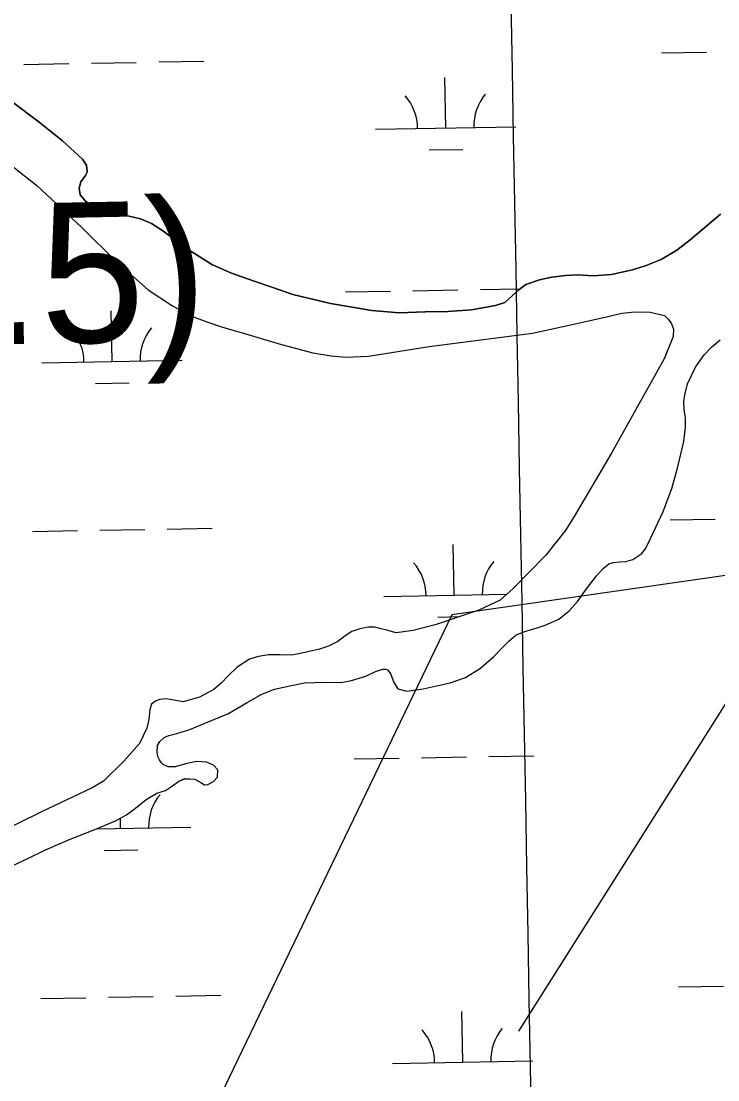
# Model space of a CAD drawing. Extents: x 3925854 to 3964121, y 224593 to 250589.
# Drawn here: x 3945625 to 3946120, y 235324 to 236078 of the extents above; entities that cross this region are included whole.
import ezdxf

# ---------------------------------------------------------------- set-up
doc = ezdxf.new("R2010")
doc.units = 0
for name, color, linetype in [('V-CHAN-NAID', 7, 'Continuous'), ('V-GRID-MAJR', 7, 'Continuous'), ('V-TOPO-SHOR', 7, 'Continuous'), ('V-UTIL-LINE', 7, 'Continuous'), ('V-WETL-SWMP', 7, 'Continuous')]:
    doc.layers.add(name, color=color, linetype=linetype)

msp = doc.modelspace()

# ---------------------------------------------------------------- linework, layer by layer
at = {"layer": 'V-GRID-MAJR'}
msp.add_spline([(3946078.266, 230317.988), (3945968.142, 236374.431), (3945857.954, 242434.345), (3945747.767, 248494.247), (3945747.704, 248497.728)], degree=3, dxfattribs=at)
at = {"layer": 'V-TOPO-SHOR'}
for points in [[(3945928.112, 235871.2), (3945912.189, 235870.885), (3945893.636, 235870.082), (3945874.065, 235871.741), (3945844.744, 235876.852), (3945817.89, 235883.33), (3945803.612, 235888.243), (3945789.679, 235892.976), (3945774.358, 235898.428), (3945760.618, 235904.382), (3945744.832, 235914.388), (3945725.427, 235928.64), (3945717.274, 235933.822), (3945709.447, 235937.074), (3945701.427, 235939.103), (3945692.881, 235940.967), (3945683.814, 235943.361), (3945675.802, 235945.915), (3945670.254, 235949.663), (3945666.642, 235954.259), (3945665.828, 235958.994), (3945666.939, 235963.528), (3945670.32, 235967.855), (3945671.577, 235970.288), (3945671.118, 235975.367), (3945668.202, 235979.605), (3945654.03, 235992.562), (3945637.412, 236005.901), (3945617.15, 236021.216)], [(3945618.827, 235974.206), (3945635.793, 235960.861), (3945667.414, 235931.229), (3945692.45, 235906.581), (3945714.925, 235886.515), (3945732.268, 235875.089), (3945747.21, 235867.37), (3945756.606, 235863.745), (3945767.057, 235860.284), (3945783.613, 235855.516), (3945809.924, 235847.646), (3945832.059, 235841.58), (3945845.151, 235839.481), (3945855.635, 235838.643), (3945871.739, 235839.304), (3945915.037, 235846.251), (3945988.458, 235855.598), (3946014.599, 235861.376), (3946027.407, 235864.179), (3946041.094, 235867.321), (3946052.149, 235869.973), (3946061.256, 235870.903), (3946072.275, 235870.581), (3946082.39, 235868.347), (3946085.324, 235865.334), (3946087.383, 235862.334), (3946088.734, 235858.644), (3946088.663, 235853.221), (3946082.154, 235837.387), (3946044.885, 235770.709), (3946018.218, 235725.231), (3946011.607, 235714.823), (3945997.91, 235697.685), (3945974.677, 235673.853), (3945965.471, 235665.579), (3945950.333, 235658.431), (3945919.232, 235647.999), (3945903.435, 235644.009), (3945891.516, 235642.244), (3945887.158, 235643.352)], [(3946122.33, 235940.521), (3946109.593, 235929.842), (3946100.744, 235922.089), (3946091.2, 235914.867), (3946080.092, 235908.193), (3946069.362, 235903.788), (3946059.702, 235900.767), (3946044.788, 235897.466), (3946031.657, 235896.589), (3946020.647, 235897.261), (3946011.893, 235896.851), (3946002.256, 235895.579), (3945993.486, 235893.773), (3945983.819, 235890.402), (3945978.695, 235886.621), (3945974.268, 235882.482), (3945968.779, 235877.481), (3945962.102, 235875.296), (3945945.096, 235872.373), (3945928.112, 235871.2)], [(3945734.213, 235546.893), (3945729.138, 235546.787), (3945725.665, 235548.581), (3945724.28, 235549.824), (3945722.906, 235551.765), (3945721.89, 235554.229), (3945721.403, 235557.035), (3945721.643, 235561.929), (3945723.256, 235564.881), (3945726.269, 235567.815), (3945729.609, 235569.169), (3945735.403, 235570.668), (3945744.709, 235573.345), (3945754.912, 235577.582), (3945771.622, 235584.531), (3945785.374, 235592.572), (3945795.948, 235598.554), (3945804.918, 235602.109), (3945815.795, 235604.587), (3945826.318, 235606.547), (3945840.322, 235607.237), (3945852.213, 235606.904), (3945859.58, 235608.38), (3945869.764, 235611.395), (3945876.633, 235614.803), (3945881.901, 235616.308), (3945884.176, 235616.451), (3945885.218, 235615.913), (3945887.629, 235612.906), (3945889.478, 235607.284), (3945892.737, 235602.343), (3945899.012, 235600.686), (3945910.757, 235602.453), (3945929.879, 235606.75), (3945940.775, 235610.453), (3945951.535, 235617.133), (3945960.915, 235625.405), (3945966.233, 235630.757), (3945971.73, 235636.282), (3945976.864, 235640.937), (3945983.019, 235643.305), (3945991.798, 235645.811), (3945997.42, 235647.663), (3946007.099, 235651.906), (3946014.525, 235657.931), (3946020.561, 235664.497), (3946026.977, 235673.511), (3946033.924, 235682.864), (3946038.716, 235688.047), (3946042.781, 235691.318), (3946045.943, 235692.326), (3946050.498, 235692.79), (3946054.877, 235693.081), (3946059.968, 235694.589), (3946066.323, 235698.877), (3946068.99, 235701.99), (3946072.768, 235709.988), (3946081.413, 235728.592), (3946087.579, 235745.127), (3946091.618, 235759.418), (3946096.068, 235778.602), (3946097.428, 235788.729), (3946097.344, 235795.553), (3946096.367, 235801.165), (3946096.095, 235806.94), (3946096.861, 235811.828), (3946098.886, 235819.498), (3946104.467, 235831.495), (3946110.531, 235840.337), (3946115.852, 235845.688), (3946122.043, 235850.853)], [(3945887.158, 235643.352), (3945884.719, 235644.083), (3945880.885, 235645.185), (3945876.177, 235646.297), (3945871.276, 235646.186), (3945864.962, 235644.869), (3945859.866, 235643.188), (3945855.103, 235640.104), (3945849.976, 235636.147), (3945843.284, 235632.737), (3945836.959, 235630.722), (3945822.22, 235627.244), (3945816.782, 235626.267), (3945808.914, 235626.546), (3945800.519, 235626.656), (3945793.509, 235625.526), (3945787.009, 235623.513), (3945778.362, 235617.854), (3945772.163, 235611.989), (3945767.018, 235606.635), (3945761.708, 235601.982), (3945751.486, 235596.344), (3945739.901, 235593.176), (3945733.267, 235594.312), (3945727.856, 235595.259), (3945723.127, 235594.796), (3945720.137, 235593.612), (3945717.309, 235591.376), (3945716.037, 235587.718), (3945715.417, 235580.554), (3945714.108, 235574.275), (3945708.894, 235563.498), (3945697.706, 235550.876), (3945683.173, 235536.725), (3945675.061, 235531.758), (3945638.973, 235514.744), (3945604.638, 235497.88)], [(3945618.174, 235476.36), (3945630.142, 235481.973), (3945641.941, 235487.765), (3945659.357, 235495.232), (3945675.71, 235501.663), (3945691.719, 235508.448), (3945699.471, 235512.544), (3945706.006, 235517.355), (3945713.436, 235523.554), (3945721.018, 235528), (3945727.166, 235530.017), (3945732.282, 235533.274), (3945736.7, 235536.538), (3945741.099, 235538.404), (3945748.265, 235537.96), (3945752.43, 235535.631), (3945755.033, 235534.021), (3945757.487, 235534.339), (3945761.364, 235536.387), (3945764.378, 235539.496), (3945764.448, 235544.743), (3945761.343, 235548.107), (3945756.473, 235550.096), (3945749.307, 235550.717), (3945741.412, 235548.898), (3945734.213, 235546.893)]]:
    msp.add_lwpolyline(points, dxfattribs=at)
at = {"layer": 'V-UTIL-LINE'}
msp.add_line((3947949.336, 238483.295), (3945978.591, 235358.555), dxfattribs=at)
msp.add_lwpolyline([(3951084.343, 243921.319), (3947981.77, 238738.296), (3948844.302, 237642.921), (3949260.796, 236134.673), (3945931.135, 235655.081), (3945509.058, 234777.685), (3942603.575, 230254.808)], dxfattribs=at)
at = {"layer": 'V-WETL-SWMP'}
for p, q in [((3946080.361, 236055.33), (3946112.356, 236055.912)), ((3945626.528, 236047.078), (3945658.523, 236047.66)), ((3945674.52, 236047.951), (3945706.515, 236048.532)), ((3945722.512, 236048.823), (3945754.507, 236049.405)), ((3945926.717, 236001.786), (3945926.062, 236037.78)), ((3945876.725, 236000.877), (3945976.709, 236002.695)), ((3945914.999, 235986.139), (3945938.995, 235986.576)), ((3945855.42, 235885.039), (3945887.414, 235885.62)), ((3945903.412, 235885.911), (3945935.406, 235886.493)), ((3945951.404, 235886.784), (3945979.61, 235887.297)), ((3945689.227, 235835.579), (3945688.573, 235871.573)), ((3945639.236, 235834.67), (3945739.219, 235836.488)), ((3945677.51, 235819.932), (3945701.506, 235820.369)), ((3946086.409, 235722.71), (3946118.404, 235723.292)), ((3945680.568, 235715.331), (3945712.563, 235715.912)), ((3945728.56, 235716.203), (3945760.555, 235716.785)), ((3945632.576, 235714.458), (3945664.571, 235715.04)), ((3945932.765, 235669.166), (3945932.11, 235705.16)), ((3945882.773, 235668.257), (3945970.22, 235669.847)), ((3945921.047, 235653.519), (3945936.527, 235653.801)), ((3945861.468, 235552.419), (3945893.462, 235553)), ((3945909.46, 235553.291), (3945941.454, 235553.873)), ((3945957.452, 235554.164), (3945989.446, 235554.746)), ((3945695.275, 235502.959), (3945695.143, 235510.256)), ((3945678.031, 235502.645), (3945745.267, 235503.868)), ((3945683.558, 235487.312), (3945707.554, 235487.749)), ((3945734.608, 235383.583), (3945766.603, 235384.165)), ((3946092.457, 235390.09), (3946124.452, 235390.672)), ((3945638.624, 235381.838), (3945670.619, 235382.42)), ((3945686.616, 235382.711), (3945718.611, 235383.292)), ((3945938.813, 235336.546), (3945938.159, 235372.54)), ((3945888.821, 235335.637), (3945988.805, 235337.455))]:
    msp.add_line(p, q, dxfattribs=at)
for points in [[(3945617.149, 236021.215), (3945637.413, 236005.902), (3945654.029, 235992.562), (3945668.202, 235979.604), (3945671.119, 235975.367), (3945671.577, 235970.288), (3945670.32, 235967.855), (3945666.939, 235963.527), (3945665.829, 235958.993), (3945666.641, 235954.259), (3945670.254, 235949.663), (3945675.802, 235945.916), (3945683.815, 235943.361), (3945692.88, 235940.967), (3945701.427, 235939.104), (3945709.446, 235937.073), (3945717.275, 235933.821), (3945725.428, 235928.64), (3945744.832, 235914.388), (3945760.618, 235904.382), (3945774.358, 235898.428), (3945789.68, 235892.976), (3945803.612, 235888.243), (3945817.891, 235883.331), (3945844.744, 235876.852), (3945874.065, 235871.74), (3945893.635, 235870.081), (3945912.189, 235870.885), (3945928.111, 235871.199), (3945945.095, 235872.373), (3945962.102, 235875.296), (3945968.779, 235877.482), (3945974.268, 235882.482), (3945978.696, 235886.622), (3945983.819, 235890.402), (3945993.485, 235893.773), (3946002.256, 235895.58), (3946011.894, 235896.852), (3946020.646, 235897.261), (3946031.657, 235896.59), (3946044.789, 235897.466), (3946059.702, 235900.766), (3946069.363, 235903.787), (3946080.092, 235908.193), (3946091.201, 235914.868), (3946100.743, 235922.089), (3946109.593, 235929.843), (3946122.329, 235940.52)], [(3945618.827, 235974.206), (3945635.793, 235960.861), (3945667.413, 235931.228), (3945692.451, 235906.581), (3945714.926, 235886.515), (3945732.268, 235875.09), (3945747.209, 235867.37), (3945756.607, 235863.746), (3945767.057, 235860.284), (3945783.613, 235855.516), (3945809.923, 235847.645), (3945832.059, 235841.579), (3945845.151, 235839.481), (3945855.635, 235838.643), (3945871.738, 235839.304), (3945915.038, 235846.252), (3945988.458, 235855.599), (3946014.599, 235861.375), (3946027.407, 235864.179), (3946041.093, 235867.321), (3946052.149, 235869.973), (3946061.257, 235870.902), (3946072.274, 235870.581), (3946082.39, 235868.348), (3946085.324, 235865.335), (3946087.383, 235862.334), (3946088.734, 235858.643), (3946088.662, 235853.221), (3946082.155, 235837.388), (3946044.885, 235770.709), (3946018.217, 235725.231), (3946011.606, 235714.822), (3945997.91, 235697.686), (3945974.678, 235673.853), (3945965.471, 235665.579), (3945950.333, 235658.432), (3945919.231, 235647.999), (3945903.435, 235644.01), (3945891.516, 235642.244), (3945887.157, 235643.351), (3945884.718, 235644.083), (3945880.884, 235645.184), (3945876.176, 235646.296), (3945871.276, 235646.186), (3945864.961, 235644.87), (3945859.866, 235643.188), (3945855.102, 235640.103), (3945849.976, 235636.147), (3945843.284, 235632.738), (3945836.96, 235630.722), (3945822.219, 235627.244), (3945816.783, 235626.267), (3945808.915, 235626.546), (3945800.52, 235626.657), (3945793.508, 235625.526), (3945787.009, 235623.513), (3945778.362, 235617.855), (3945772.162, 235611.989), (3945767.018, 235606.635), (3945761.708, 235601.982), (3945751.487, 235596.345), (3945739.9, 235593.175), (3945733.267, 235594.312), (3945727.857, 235595.258), (3945723.128, 235594.796), (3945720.138, 235593.612), (3945717.31, 235591.375), (3945716.037, 235587.718), (3945715.417, 235580.554), (3945714.109, 235574.274), (3945708.893, 235563.498), (3945697.705, 235550.876), (3945683.173, 235536.724), (3945675.061, 235531.759), (3945638.974, 235514.744), (3945604.639, 235497.881)], [(3946091.617, 235759.418), (3946096.069, 235778.602), (3946097.428, 235788.73), (3946097.344, 235795.553), (3946096.368, 235801.164), (3946096.095, 235806.94), (3946096.86, 235811.828), (3946098.886, 235819.498), (3946104.468, 235831.495), (3946110.532, 235840.336), (3946115.851, 235845.688), (3946122.042, 235850.854)], [(3945618.173, 235476.36), (3945630.143, 235481.974), (3945641.94, 235487.766), (3945659.357, 235495.232), (3945675.711, 235501.662), (3945691.72, 235508.447), (3945699.471, 235512.543), (3945706.007, 235517.354), (3945713.437, 235523.553), (3945721.018, 235528.001), (3945727.167, 235530.018), (3945732.283, 235533.274), (3945736.7, 235536.539), (3945741.098, 235538.405), (3945748.264, 235537.96), (3945752.431, 235535.631), (3945755.034, 235534.022), (3945757.487, 235534.339), (3945761.363, 235536.387), (3945764.378, 235539.496), (3945764.448, 235544.743), (3945761.343, 235548.108), (3945756.472, 235550.097), (3945749.308, 235550.716), (3945741.412, 235548.897), (3945734.213, 235546.893), (3945729.139, 235546.786), (3945725.664, 235548.581), (3945724.281, 235549.824), (3945722.907, 235551.766), (3945721.89, 235554.229), (3945721.403, 235557.034), (3945721.642, 235561.929), (3945723.256, 235564.881), (3945726.269, 235567.815), (3945729.61, 235569.17), (3945735.403, 235570.668), (3945744.71, 235573.344), (3945754.912, 235577.582), (3945771.623, 235584.532), (3945785.374, 235592.572), (3945795.949, 235598.554), (3945804.918, 235602.109), (3945815.796, 235604.588), (3945826.318, 235606.548), (3945840.322, 235607.237), (3945852.213, 235606.904), (3945859.579, 235608.381), (3945869.765, 235611.395), (3945876.633, 235614.802), (3945881.901, 235616.307), (3945884.177, 235616.451), (3945885.219, 235615.913), (3945887.628, 235612.907), (3945889.478, 235607.285), (3945892.736, 235602.343), (3945899.012, 235600.686), (3945910.756, 235602.454), (3945929.88, 235606.749), (3945940.775, 235610.453), (3945951.534, 235617.133), (3945960.915, 235625.405), (3945966.234, 235630.757), (3945971.73, 235636.282), (3945976.865, 235640.937), (3945983.019, 235643.305), (3945991.799, 235645.812), (3945997.421, 235647.662), (3946007.099, 235651.907), (3946014.526, 235657.931), (3946020.56, 235664.498), (3946026.977, 235673.51), (3946033.924, 235682.864), (3946038.716, 235688.048), (3946042.782, 235691.318), (3946045.944, 235692.326), (3946050.499, 235692.79), (3946054.876, 235693.082), (3946059.969, 235694.589), (3946066.323, 235698.878), (3946068.989, 235701.991), (3946072.768, 235709.988), (3946081.412, 235728.591), (3946087.579, 235745.128), (3946091.617, 235759.418)]]:
    msp.add_lwpolyline(points, dxfattribs=at)
for centre, start, end in [((3945871.474, 236001.256), 0.269879, 41.813537), ((3945981.942, 236003.265), 140.269876, 181.813534), ((3945744.452, 235837.058), 140.269876, 181.813534), ((3945633.985, 235835.049), 0.269879, 41.813537), ((3945987.99, 235670.645), 140.269876, 181.813534), ((3945877.522, 235668.636), 0.269879, 41.813537), ((3945750.501, 235504.438), 140.269876, 181.813534), ((3945883.571, 235336.016), 0.269879, 41.813537), ((3945994.038, 235338.025), 140.269876, 181.813534)]:
    msp.add_arc(centre, 35.246, start, end, dxfattribs=at)

# ---------------------------------------------------------------- texts
at = {"layer": 'V-CHAN-NAID'}
msp.add_text('FRONT PASSING (-1.5)', height=100, rotation=1.11601, dxfattribs=at).set_placement((3944309.113, 235822.384))

doc.saveas('drawing.dxf')
